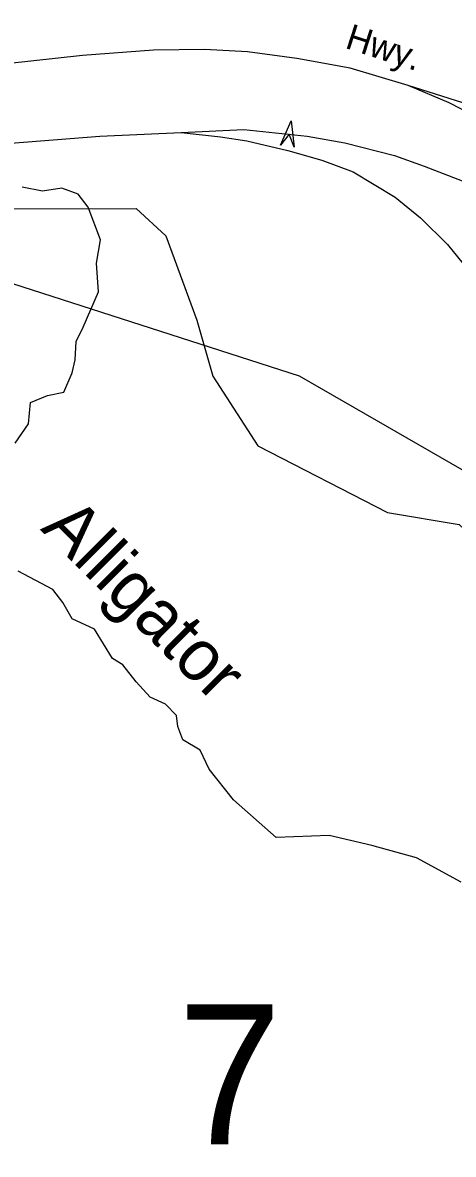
# Model space of a CAD drawing. Extents: x 2104537 to 2336408, y 34176 to 229611.
# Drawn here: x 2311705 to 2312968, y 174793 to 178114 of the extents above; entities that cross this region are included whole.
import ezdxf

# ---------------------------------------------------------------- set-up
doc = ezdxf.new("R2010")
doc.units = 0
for name, color, linetype in [('Exist Boundary Land Use US Army Corps of Engineers', 7, 'Continuous'), ('Exist Hydrographic Creek Single Shore', 7, 'Continuous'), ('Exist Road Primary Interstate Ramp 1 Lane Attributed', 7, 'Continuous'), ('Exist Road Primary Interstate Structure Ovrhead Sign Attributed CELL', 7, 'Continuous'), ('Exist Road Primary US Divided Attributed', 7, 'Continuous'), ('Exist Road Primary US Label', 7, 'Continuous'), ('Exist Road Secondary Structure Standard Bridge Number Label', 7, 'Continuous'), ('Exist Utilities Electrical Transmission Line', 7, 'Continuous'), ('Old_Level_32', 7, 'Continuous')]:
    doc.layers.add(name, color=color, linetype=linetype)

msp = doc.modelspace()

# ---------------------------------------------------------------- linework, layer by layer
at = {"layer": 'Exist Boundary Land Use US Army Corps of Engineers'}
msp.add_lwpolyline([(2311670.7, 177567.4), (2312038.5, 177568.6), (2312124.8, 177488.1), (2312215.7, 177241.3), (2312262.8, 177076.2), (2312394.7, 176872.2), (2312775.7, 176676.4), (2312985.7, 176641.5), (2313243.4, 176400.1), (2313501.6, 176158.6), (2313675.7, 175914.4), (2313809.6, 175668.9), (2313860.4, 175379), (2313909.4, 175130.8), (2313916.6, 174922.8), (2314006.4, 174717.5)], dxfattribs=at)
at = {"layer": 'Exist Hydrographic Creek Single Shore'}
for points in [[(2311683, 176880.2), (2311721.8, 176936.9), (2311727.7, 176999.5), (2311778.4, 177020.4), (2311826.1, 177029.3), (2311849.9, 177086), (2311858.8, 177124.8), (2311861.8, 177178.4), (2311882.7, 177220.2), (2311927.4, 177324.6), (2311921.4, 177408.1), (2311933.3, 177476.7), (2311897.6, 177572.1), (2311867.8, 177610.9), (2311820.1, 177628.7), (2311763.5, 177619.8), (2311703.9, 177631.7)], [(2312991.2, 175592), (2312860.1, 175663.6), (2312729, 175699.3), (2312603.8, 175729.2), (2312448.9, 175723.2), (2312323.7, 175833.5), (2312252.2, 175923), (2312225.4, 175979.7), (2312174.7, 176009.5), (2312159.8, 176048.2), (2312156.8, 176081), (2312124.1, 176113.8), (2312079.4, 176134.7), (2312037.6, 176179.5), (2311998.9, 176230.1), (2311969.1, 176248), (2311915.5, 176334.5), (2311849.9, 176364.3), (2311823.1, 176412.1), (2311793.3, 176450.8), (2311692, 176504.5)]]:
    msp.add_lwpolyline(points, dxfattribs=at)
at = {"layer": 'Exist Road Primary Interstate Ramp 1 Lane Attributed'}
for points in [[(2314575, 178671), (2314525.9, 178557.7), (2314503.5, 178502.5), (2314466.3, 178422), (2314352.3, 178207.5), (2314290, 178126.3), (2314196.1, 178025.4), (2314121.4, 177952.4), (2314060.5, 177905.4), (2314024, 177875.8), (2313966.7, 177837.6), (2313881.5, 177795.8), (2313798.1, 177757.3), (2313716.9, 177736.4), (2313641.1, 177727.2), (2313555.2, 177723.8), (2313368.3, 177746.5), (2313267.6, 177768.5), (2313206.9, 177786.1), (2312995.8, 177879.1), (2312835.8, 177929.6)], [(2312170.2, 177791.3), (2312285, 177779.3), (2312362.5, 177767.4), (2312483.1, 177739.1), (2312583, 177710.8), (2312674.3, 177676.7), (2312797.8, 177601.9), (2312872.5, 177541), (2312950.8, 177462.8), (2313009.7, 177390.4)]]:
    msp.add_lwpolyline(points, dxfattribs=at)
at = {"layer": 'Exist Road Primary Interstate Structure Ovrhead Sign Attributed CELL'}
msp.add_lwpolyline([(2312461.5, 177754.2), (2312492.6, 177825.7), (2312501.4, 177748.2), (2312486.8, 177787.1)], close=True, dxfattribs=at)
at = {"layer": 'Exist Road Primary US Divided Attributed'}
for points in [[(2312835.8, 177929.6), (2312665.5, 177980), (2312509.2, 178008.9), (2312364.9, 178028), (2312238, 178035), (2312088.5, 178033.2), (2311881.1, 178017.6), (2311434.2, 177968.7)], [(2314307.7, 176805), (2314247.4, 176857.6), (2314212.9, 176887.6), (2314118.8, 176969.5), (2313503.4, 177510.4), (2313294.8, 177672.2), (2313096.6, 177806.1), (2312955.8, 177879.1), (2312835.8, 177929.6)], [(2312170.2, 177791.3), (2312353.5, 177800.2), (2312539.8, 177780.8), (2312650, 177761.5), (2312796, 177724.2), (2312882.4, 177692.9), (2313037.4, 177633.2), (2313196.8, 177554.2), (2313299.6, 177491.6), (2313690, 177193.4)], [(2311495.3, 177746.5), (2311931.8, 177780.8), (2312170.2, 177791.3)]]:
    msp.add_lwpolyline(points, dxfattribs=at)
at = {"layer": 'Exist Utilities Electrical Transmission Line'}
msp.add_lwpolyline([(2314794.1, 176492.6), (2313629.2, 176461.9), (2313568.7, 176471.7), (2312517.4, 177077.1), (2311122.4, 177525.4), (2307166.7, 177187), (2306594.7, 177130.3), (2306255.8, 177100.8), (2305919, 177071.4), (2305848.8, 177070.9), (2305772.1, 177076.4)], dxfattribs=at)

# ---------------------------------------------------------------- texts
at = {"layer": 'Exist Road Primary US Label'}
msp.add_text('Hwy.', height=75, rotation=342.0679, dxfattribs=at).set_placement((2312647.9, 178040.4))
at = {"layer": 'Exist Road Secondary Structure Standard Bridge Number Label'}
msp.add_text('7', height=410.1, dxfattribs=at).set_placement((2312160, 174823.1))
at = {"layer": 'Old_Level_32'}
msp.add_text('Alligator', height=150, rotation=314.9795, dxfattribs=at).set_placement((2311754.8, 176626.9))

doc.saveas('drawing.dxf')
